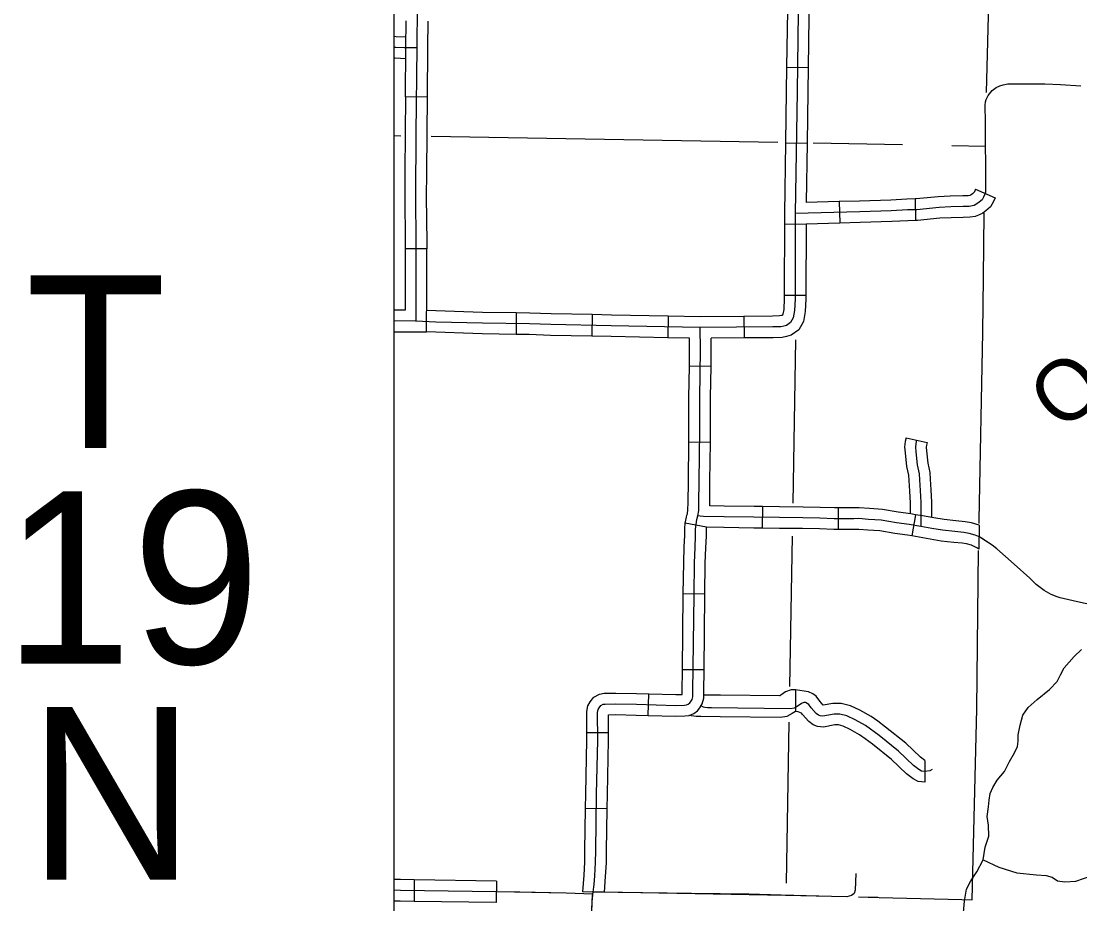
# Model space of a CAD drawing. Extents: x 670147 to 673275, y 705573 to 707613.
# Drawn here: x 671098.1 to 671245.2, y 706446.7 to 706569.4 of the extents above; entities that cross this region are included whole.
import ezdxf

# ---------------------------------------------------------------- set-up
doc = ezdxf.new("R2010")
doc.units = 0
for name, color, linetype in [('31', 7, 'Continuous'), ('32', 7, 'Continuous'), ('33', 7, 'Continuous'), ('34', 7, 'Continuous'), ('35', 7, 'Continuous'), ('45', 7, 'Continuous'), ('5', 7, 'Continuous'), ('6', 7, 'Continuous'), ('Default', 7, 'Continuous'), ('R_NoPlot', 7, 'Continuous')]:
    doc.layers.add(name, color=color, linetype=linetype)

msp = doc.modelspace()

# ---------------------------------------------------------------- linework, layer by layer
at = {"layer": '31'}
for p, q in [((671154.49, 706558.84), (671151.49, 706558.86)), ((671154.45, 706537.73), (671151.45, 706537.73))]:
    msp.add_line(p, q, dxfattribs=at)
for points in [[(671154.9, 706689.36), (671154.79, 706683.62), (671154.62, 706672.39), (671154.58, 706666.82), (671154.47, 706659.24), (671154.46, 706657.14), (671154.37, 706649.33), (671154.3, 706642.37), (671154.01, 706624.2), (671153.87, 706614.29), (671153.8, 706606.47), (671153.59, 706598.74), (671153.4, 706589.26), (671153.17, 706577.09), (671153.05, 706565.73), (671152.95, 706553.88), (671152.89, 706545.01), (671152.95, 706538.61), (671152.95, 706531.97), (671152.91, 706527.69)], [(671151.49, 706558.86), (671151.55, 706565.74), (671151.59, 706569.42)], [(671154.59, 706569.39), (671154.55, 706565.71), (671154.49, 706558.84)], [(671151.49, 706558.86), (671151.45, 706553.89), (671151.41, 706548.3)], [(671154.49, 706558.84), (671154.45, 706553.87), (671154.41, 706548.28)], [(671151.41, 706548.3), (671151.39, 706545), (671151.45, 706538.6), (671151.45, 706537.73)], [(671154.41, 706548.28), (671154.39, 706545.01), (671154.45, 706538.61), (671154.45, 706537.73)], [(671151.45, 706537.73), (671151.45, 706531.98), (671151.43, 706529.2)], [(671152.38, 706526.19), (671154.4, 706526.18), (671154.45, 706531.97), (671154.45, 706537.73)], [(671151.43, 706529.2), (671149.93, 706529.22)], [(671152.91, 706527.69), (671149.93, 706527.72)], [(671149.93, 706526.22), (671152.38, 706526.19)], [(671176.41, 706405.57), (671176.45, 706406.03), (671176.54, 706406.62), (671176.56, 706407.21), (671176.58, 706408.3), (671176.61, 706410.29), (671176.61, 706410.94), (671176.68, 706416.13), (671176.79, 706421.69), (671176.99, 706430.59), (671177.17, 706440.23), (671177.44, 706446.99), (671177.51, 706447.83), (671177.59, 706448.32), (671177.68, 706449.04), (671177.73, 706449.35)]]:
    msp.add_lwpolyline(points, dxfattribs=at)
at = {"layer": '32'}
for p, q in [((671204.48, 706563.02), (671207.48, 706562.97)), ((671204.33, 706552.46), (671207.33, 706552.42)), ((671230.72, 706546.03), (671233.48, 706544.85)), ((671222.36, 706544.67), (671222.4, 706541.67)), ((671211.79, 706544.31), (671211.87, 706541.31)), ((671204.18, 706541.2), (671207.18, 706541.19)), ((671204.15, 706531.32), (671207.15, 706531.31)), ((671166.9, 706528.85), (671166.86, 706525.85)), ((671177.46, 706528.59), (671177.41, 706525.59)), ((671188.03, 706528.38), (671187.96, 706525.38)), ((671198.54, 706528.35), (671198.57, 706525.35)), ((671193.97, 706521.37), (671190.97, 706521.42)), ((671193.88, 706510.82), (671190.88, 706510.86)), ((671201.11, 706501.91), (671201.07, 706498.91)), ((671211.65, 706501.72), (671211.65, 706498.72)), ((671222.39, 706500.78), (671221.89, 706497.82)), ((671193.33, 706499.03), (671190.4, 706499.6)), ((671231.23, 706499.34), (671231.19, 706495.99)), ((671193.11, 706489.74), (671190.11, 706489.78)), ((671193, 706479.19), (671190, 706479.22)), ((671185.22, 706472.88), (671185.31, 706475.88)), ((671179.72, 706470.47), (671176.72, 706470.45)), ((671179.53, 706459.88), (671176.53, 706459.92)), ((671152.72, 706450.02), (671152.68, 706447.02)), ((671164.16, 706449.84), (671164.12, 706446.85)), ((671179.15, 706448.3), (671176.15, 706448.35))]:
    msp.add_line(p, q, dxfattribs=at)
for points in [[(671206.76, 706605.59), (671206.7, 706603.26), (671206.36, 706587.83), (671206.2, 706577.95), (671205.93, 706559.61), (671205.69, 706542.65), (671205.65, 706530.81), (671205.59, 706529.17), (671205.4, 706528.15), (671205.03, 706527.5), (671204.48, 706527.1), (671204.11, 706527.01), (671203.67, 706526.92), (671202.56, 706526.89), (671192.48, 706526.79), (671180.09, 706527.04), (671171.71, 706527.2), (671168.73, 706527.32), (671162.2, 706527.41), (671155.73, 706527.56), (671152.91, 706527.69), (671152.9, 706527.69)], [(671204.64, 706573.58), (671204.48, 706563.02)], [(671207.64, 706573.53), (671207.48, 706562.97)], [(671204.48, 706563.02), (671204.43, 706559.63), (671204.33, 706552.46)], [(671207.48, 706562.97), (671207.43, 706559.59), (671207.33, 706552.42)], [(671204.33, 706552.46), (671204.19, 706542.67), (671204.19, 706541.88)], [(671207.33, 706552.42), (671207.21, 706544.19)], [(671230.72, 706546.03), (671230.54, 706545.59), (671230.51, 706545.55), (671230.34, 706545.4), (671230.14, 706545.26), (671229.96, 706545.16), (671229.72, 706545.12), (671228.98, 706545.11), (671227.24, 706545.07), (671225.56, 706544.99), (671222.49, 706544.67), (671222.36, 706544.67)], [(671232.1, 706545.44), (671231.87, 706544.91), (671231.67, 706544.56), (671231.26, 706544.22), (671230.94, 706543.99), (671230.56, 706543.78), (671230.33, 706543.7), (671229.85, 706543.63), (671229.01, 706543.61), (671227.3, 706543.57), (671225.67, 706543.49), (671222.58, 706543.17), (671221.27, 706543.15), (671219.03, 706543.02), (671214.68, 706542.88), (671205.69, 706542.65)], [(671222.36, 706544.67), (671221.21, 706544.65), (671218.97, 706544.51), (671214.63, 706544.38), (671211.79, 706544.31)], [(671233.48, 706544.85), (671233.21, 706544.22), (671232.82, 706543.58), (671232.19, 706543.03), (671231.74, 706542.72), (671231.16, 706542.4), (671230.69, 706542.24), (671229.99, 706542.13), (671229.05, 706542.11), (671227.35, 706542.07), (671225.79, 706542), (671222.67, 706541.67), (671222.4, 706541.67)], [(671211.79, 706544.31), (671207.21, 706544.19)], [(671204.19, 706541.88), (671204.15, 706531.32)], [(671222.4, 706541.67), (671221.32, 706541.65), (671219.1, 706541.52), (671214.72, 706541.38), (671211.87, 706541.31)], [(671207.18, 706541.19), (671207.15, 706531.31)], [(671211.87, 706541.31), (671207.18, 706541.19)], [(671204.15, 706531.32), (671204.15, 706530.84), (671204.09, 706529.33), (671203.97, 706528.67), (671203.89, 706528.53), (671203.83, 706528.49), (671203.77, 706528.47), (671203.5, 706528.41), (671202.54, 706528.39), (671198.54, 706528.35)], [(671207.15, 706531.31), (671207.15, 706530.78), (671207.08, 706529.01), (671206.83, 706527.63), (671206.17, 706526.48), (671205.12, 706525.72), (671204.45, 706525.55), (671203.85, 706525.42), (671202.59, 706525.39), (671198.57, 706525.35)], [(671166.9, 706528.85), (671162.22, 706528.91), (671154.43, 706529.17)], [(671177.46, 706528.59), (671171.75, 706528.7), (671168.78, 706528.82), (671166.9, 706528.85)], [(671188.03, 706528.38), (671180.12, 706528.54), (671177.46, 706528.59)], [(671198.54, 706528.35), (671192.49, 706528.29), (671188.03, 706528.38)], [(671177.73, 706449.35), (671177.82, 706450.57), (671177.92, 706452.44), (671177.94, 706454.07), (671178.06, 706461.94), (671178.22, 706469.43), (671178.2, 706473.27), (671178.29, 706473.7), (671178.41, 706473.92), (671178.67, 706474.23), (671178.98, 706474.42), (671179.24, 706474.46), (671180.72, 706474.48), (671183.6, 706474.43), (671189.09, 706474.27), (671190.27, 706474.31), (671190.55, 706474.33), (671190.81, 706474.45), (671191.04, 706474.61), (671191.18, 706474.79), (671191.36, 706475.1), (671191.46, 706475.47), (671191.46, 706476.22), (671191.61, 706489.65), (671191.67, 706494.08), (671191.75, 706496.24), (671191.83, 706497.83), (671191.83, 706498.79), (671191.89, 706499.4), (671192.01, 706500.09), (671192.15, 706500.6), (671192.26, 706501.37), (671192.3, 706502.41), (671192.32, 706505.44), (671192.4, 706512.46), (671192.4, 706517.07), (671192.5, 706523.68), (671192.48, 706526.79)], [(671166.86, 706525.85), (671162.17, 706525.91), (671154.4, 706526.18)], [(671177.41, 706525.59), (671171.66, 706525.7), (671168.69, 706525.82), (671166.86, 706525.85)], [(671187.96, 706525.38), (671180.07, 706525.54), (671177.41, 706525.59)], [(671190.99, 706525.32), (671187.96, 706525.38)], [(671190.97, 706521.42), (671191, 706523.68), (671190.99, 706525.32)], [(671193.97, 706521.37), (671194, 706523.67), (671193.99, 706525.3)], [(671198.57, 706525.35), (671193.99, 706525.3)], [(671190.88, 706510.86), (671190.9, 706512.46), (671190.9, 706517.08), (671190.97, 706521.42)], [(671193.88, 706510.82), (671193.9, 706512.45), (671193.9, 706517.06), (671193.97, 706521.37)], [(671190.63, 706500.7), (671190.68, 706500.9), (671190.76, 706501.5), (671190.8, 706502.44), (671190.82, 706505.45), (671190.88, 706510.86)], [(671193.79, 706502.02), (671193.82, 706505.42), (671193.88, 706510.82)], [(671201.11, 706501.91), (671199.96, 706501.92), (671195.81, 706501.98), (671193.79, 706502.02)], [(671211.65, 706501.72), (671211.12, 706501.72), (671209.16, 706501.8), (671206.76, 706501.84), (671203.51, 706501.88), (671201.11, 706501.91)], [(671222.39, 706500.78), (671221.76, 706500.88), (671219.99, 706501.15), (671217.79, 706501.5), (671215.99, 706501.63), (671214.58, 706501.74), (671213.83, 706501.72), (671212.69, 706501.72), (671211.65, 706501.72)], [(671190.11, 706489.78), (671190.17, 706494.12), (671190.25, 706496.31), (671190.33, 706497.87), (671190.33, 706498.86), (671190.4, 706499.6), (671190.55, 706500.42), (671190.63, 706500.7)], [(671232.34, 706497.02), (671231.69, 706497.45), (671231.18, 706497.73), (671230.68, 706497.94), (671229.84, 706498.18), (671229.11, 706498.3), (671227.87, 706498.43), (671226.16, 706498.61), (671224.68, 706498.87), (671223.14, 706499.13), (671221.53, 706499.4), (671219.76, 706499.67), (671217.61, 706500.01), (671215.88, 706500.13), (671214.54, 706500.24), (671213.85, 706500.22), (671212.69, 706500.22), (671211.09, 706500.22), (671209.11, 706500.3), (671206.74, 706500.34), (671203.49, 706500.38), (671199.94, 706500.42), (671195.79, 706500.48), (671192.93, 706500.54), (671192.44, 706500.56), (671192.15, 706500.6)], [(671231.23, 706499.34), (671230.18, 706499.65), (671229.31, 706499.79), (671228.02, 706499.92), (671226.37, 706500.09), (671224.93, 706500.35), (671223.39, 706500.61), (671222.39, 706500.78)], [(671193.11, 706489.74), (671193.17, 706494.05), (671193.25, 706496.17), (671193.33, 706497.8), (671193.33, 706499.03)], [(671201.07, 706498.91), (671199.92, 706498.92), (671195.76, 706498.98), (671193.33, 706499.03)], [(671211.65, 706498.72), (671211.06, 706498.72), (671209.07, 706498.8), (671206.71, 706498.84), (671203.48, 706498.88), (671201.07, 706498.91)], [(671221.89, 706497.82), (671221.29, 706497.92), (671219.53, 706498.18), (671217.44, 706498.52), (671215.78, 706498.64), (671214.51, 706498.73), (671213.87, 706498.72), (671212.69, 706498.72), (671211.65, 706498.72)], [(671231.19, 706495.99), (671230.91, 706496.17), (671230.54, 706496.38), (671230.18, 706496.52), (671229.51, 706496.72), (671228.91, 706496.82), (671227.72, 706496.93), (671225.95, 706497.12), (671224.42, 706497.4), (671222.89, 706497.65), (671221.89, 706497.82)], [(671190, 706479.22), (671190.11, 706489.67), (671190.11, 706489.78)], [(671193, 706479.19), (671193.11, 706489.63), (671193.11, 706489.74)], [(671185.22, 706472.88), (671189.09, 706472.77), (671190.34, 706472.81), (671190.93, 706472.85), (671191.58, 706473.15), (671192.09, 706473.52), (671192.42, 706473.95), (671192.75, 706474.5), (671192.96, 706475.26), (671192.96, 706476.21), (671193, 706479.19)], [(671185.31, 706475.88), (671189.08, 706475.77), (671189.96, 706475.8), (671189.96, 706476.23), (671190, 706479.22)], [(671176.72, 706470.45), (671176.7, 706473.41), (671176.86, 706474.22), (671177.17, 706474.78), (671177.69, 706475.39), (671178.46, 706475.85), (671179.12, 706475.96), (671180.73, 706475.98), (671183.63, 706475.93), (671185.31, 706475.88)], [(671179.72, 706470.47), (671179.71, 706472.96), (671180.72, 706472.98), (671183.57, 706472.93), (671185.22, 706472.88)], [(671176.53, 706459.92), (671176.56, 706461.97), (671176.72, 706469.44), (671176.72, 706470.45)], [(671179.53, 706459.88), (671179.56, 706461.91), (671179.72, 706469.42), (671179.72, 706470.47)], [(671176.15, 706448.36), (671176.32, 706450.67), (671176.42, 706452.49), (671176.44, 706454.09), (671176.53, 706459.92)], [(671179.15, 706448.3), (671179.32, 706450.48), (671179.42, 706452.39), (671179.44, 706454.05), (671179.53, 706459.88)], [(671214.1, 706450.88), (671214.03, 706448.57), (671213.87, 706448.1), (671213.5, 706447.83), (671212.86, 706447.63), (671210.7, 706447.7), (671203.71, 706447.9), (671199.23, 706448.04), (671191.27, 706448.1), (671181.07, 706448.27), (671178.22, 706448.3), (671177.59, 706448.32)], [(671152.72, 706450.02), (671150.81, 706450.05), (671149.93, 706450.06)], [(671164.16, 706449.84), (671152.72, 706450.02)], [(671173.82, 706448.17), (671167.41, 706448.3), (671150.79, 706448.55), (671149.93, 706448.56)], [(671152.68, 706447.02), (671150.77, 706447.05), (671149.93, 706447.06)], [(671164.12, 706446.85), (671152.68, 706447.02)]]:
    msp.add_lwpolyline(points, dxfattribs=at)
at = {"layer": '33'}
for points in [[(671177.56, 706448.03), (671173.82, 706448.17), (671164.26, 706448.36)], [(671176.58, 706408.3), (671176.99, 706430.59), (671177.44, 706446.99), (671177.59, 706448.33)], [(671212.86, 706447.63), (671204.34, 706447.86), (671179.15, 706448.3)]]:
    msp.add_lwpolyline(points, dxfattribs=at)
at = {"layer": '34'}
for points in [[(671232.1, 706545.44), (671232.16, 706545.67), (671232.16, 706546.43), (671232.12, 706555.29), (671232.1, 706557.72), (671232.12, 706558.18), (671232.22, 706558.52), (671232.5, 706559.06), (671233.06, 706559.75), (671233.63, 706560.15), (671234.13, 706560.38), (671234.58, 706560.55), (671235.25, 706560.66), (671236.05, 706560.66), (671237.43, 706560.68), (671240.38, 706560.68), (671242.55, 706560.57), (671245.39, 706560.41)], [(671247.72, 706488.07), (671244.93, 706488.66), (671242.53, 706489.21), (671242.1, 706489.38), (671241.26, 706489.69), (671240.3, 706490.22), (671239.16, 706491.09), (671238.29, 706491.97), (671236.13, 706493.9), (671233.73, 706496.04), (671233.08, 706496.54), (671231.21, 706497.77)]]:
    msp.add_lwpolyline(points, dxfattribs=at)
at = {"layer": '35'}
for points in [[(671236.93, 706471.5), (671237.34, 706472.9), (671238.07, 706473.99), (671239.33, 706475.07), (671241.01, 706476.48), (671242.1, 706477.57), (671242.55, 706478.52), (671243.09, 706479.47), (671244.45, 706481.06), (671245.49, 706482.05)], [(671229.01, 706444.95), (671229.19, 706447.03), (671229.51, 706448.71), (671230.1, 706449.89), (671230.91, 706451.15), (671231.8, 706452.78), (671232.09, 706454.55), (671232.27, 706455.1), (671232.59, 706456.08), (671232.54, 706457.62), (671232.36, 706458.8), (671232.54, 706460.16), (671232.63, 706461.11), (671232.77, 706462.01), (671233.13, 706462.87), (671233.76, 706463.87), (671234.76, 706465.09), (671235.49, 706466.45), (671236.16, 706467.68), (671236.57, 706468.54), (671236.66, 706469.31), (671236.66, 706470.17), (671236.93, 706471.5)], [(671231.8, 706452.78), (671233.98, 706451.78), (671236.51, 706451.01), (671239.23, 706450.7), (671240.59, 706450.61), (671241.4, 706450.38), (671242.13, 706449.88), (671243.17, 706449.75), (671244.71, 706449.84), (671246.84, 706450.56)]]:
    msp.add_lwpolyline(points, dxfattribs=at)
at = {"layer": '45'}
for p, q in [((671221.09, 706511.48), (671224.01, 706510.8)), ((671205.71, 706476.45), (671205.71, 706473.44)), ((671223.69, 706466.61), (671223.72, 706463.58))]:
    msp.add_line(p, q, dxfattribs=at)
for points in [[(671149.93, 706567.29), (671150.19, 706567.28), (671151.57, 706567.2)], [(671149.93, 706565.79), (671150.13, 706565.78), (671151.31, 706565.71), (671153.05, 706565.73)], [(671149.93, 706564.29), (671150.06, 706564.28), (671151.54, 706564.19)], [(671221.09, 706511.48), (671220.97, 706510.96), (671220.88, 706510.21), (671220.96, 706509.37), (671221.17, 706507.47), (671221.42, 706506.26), (671221.46, 706505.53), (671221.56, 706504.04), (671221.64, 706502.45), (671221.64, 706500.9)], [(671222.55, 706511.14), (671222.45, 706510.7), (671222.39, 706510.19), (671222.45, 706509.52), (671222.65, 706507.71), (671222.92, 706506.45), (671222.96, 706505.62), (671223.06, 706504.13), (671223.14, 706502.48), (671223.14, 706500.61), (671223.14, 706499.13)], [(671224.01, 706510.8), (671223.93, 706510.44), (671223.89, 706510.17), (671223.94, 706509.67), (671224.13, 706507.95), (671224.41, 706506.64), (671224.45, 706505.7), (671224.55, 706504.22), (671224.64, 706502.52), (671224.64, 706500.4)], [(671195.28, 706475.67), (671192.96, 706475.7)], [(671205.71, 706476.45), (671205.1, 706476.41), (671204.33, 706476.13), (671203.66, 706475.67), (671203.53, 706475.6), (671203.47, 706475.59), (671195.28, 706475.67)], [(671217.15, 706472.06), (671216.24, 706472.72), (671214.68, 706473.59), (671213.36, 706474.22), (671212.08, 706474.55), (671210.93, 706474.55), (671209.56, 706474.3), (671209.08, 706474.84), (671208.6, 706475.54), (671208.13, 706475.86), (671207.53, 706476.13), (671205.71, 706476.45)], [(671206.54, 706474.52), (671205.93, 706474.11), (671205.51, 706473.86), (671205.04, 706473.79), (671194.06, 706473.91), (671193.5, 706473.92), (671193.09, 706473.97), (671192.91, 706474), (671192.67, 706474.17), (671192.51, 706474.32)], [(671224.73, 706465.35), (671224.38, 706465.19), (671223.69, 706465.09), (671223.23, 706465.14), (671222.88, 706465.34), (671222.11, 706465.91), (671220.06, 706467.89), (671217.33, 706470.07), (671215.43, 706471.45), (671214, 706472.26), (671212.84, 706472.8), (671211.89, 706473.05), (671211.07, 706473.05), (671209.52, 706472.77), (671209.14, 706472.8), (671208.9, 706472.9), (671208.58, 706473.13), (671207.89, 706473.92), (671207.56, 706474.4), (671207.09, 706474.66), (671206.87, 706474.68), (671206.54, 706474.52)], [(671195.25, 706472.67), (671192.55, 706472.7), (671191.92, 706472.72), (671190.9, 706472.84)], [(671205.71, 706473.44), (671205.26, 706473.14), (671204.53, 706472.71), (671203.65, 706472.59), (671195.25, 706472.67)], [(671215.39, 706469.63), (671214.62, 706470.19), (671213.31, 706470.92), (671212.33, 706471.38), (671211.7, 706471.55), (671211.2, 706471.55), (671209.59, 706471.26), (671208.79, 706471.32), (671208.16, 706471.58), (671207.56, 706472.02), (671206.71, 706473), (671206.57, 706473.19), (671206.1, 706473.39), (671205.71, 706473.44)], [(671223.69, 706466.61), (671223.08, 706467.06), (671221.05, 706469.01), (671218.24, 706471.26), (671217.15, 706472.06)], [(671223.72, 706463.58), (671222.76, 706463.68), (671222.06, 706464.08), (671221.14, 706464.77), (671219.06, 706466.76), (671216.42, 706468.88), (671215.39, 706469.63)]]:
    msp.add_lwpolyline(points, dxfattribs=at)
at = {"layer": '5'}
for points in [[(671150.83, 706553.42), (671149.93, 706553.43)], [(671203.26, 706552.51), (671155.05, 706553.34)], [(671220.6, 706552.19), (671208.19, 706552.42)], [(671232.15, 706551.98), (671227.45, 706552.07)], [(671205.72, 706525.11), (671205.33, 706502.4)], [(671205.25, 706497.81), (671204.9, 706476.9)], [(671204.81, 706471.93), (671204.43, 706449.57)]]:
    msp.add_lwpolyline(points, dxfattribs=at)
at = {"layer": '6'}
for points in [[(671232.27, 706559.46), (671232.78, 706579.03), (671232.99, 706596.52), (671233.02, 706598.61), (671233.1, 706605.22)], [(671231.23, 706499.56), (671231.24, 706500.05), (671231.76, 706526.12), (671231.85, 706533.76), (671231.96, 706542.71)], [(671214.48, 706447.66), (671215.81, 706447.62), (671217.18, 706447.59), (671217.35, 706447.58), (671228.86, 706447.27), (671230.28, 706447.23), (671230.91, 706473.77), (671231.18, 706495.78)]]:
    msp.add_lwpolyline(points, dxfattribs=at)
at = {"layer": 'R_NoPlot'}
msp.add_lwpolyline([(671149.93, 706689.36), (672221.93, 706689.36), (672221.93, 705919.71), (671149.93, 705919.71)], close=True, dxfattribs=at)

# ---------------------------------------------------------------- texts
at = {"layer": '35'}
msp.add_text('Osage', height=8.448, rotation=39.1874, dxfattribs=at).set_placement((671242.66, 706512.13))
at = {"layer": 'Default'}
for s, p in [('T', (671098.64, 706510.05)), ('19', (671095.62, 706480.05)), ('N', (671099.03, 706450.05))]:
    msp.add_text(s, height=24, dxfattribs=at).set_placement(p)

doc.saveas('drawing.dxf')
